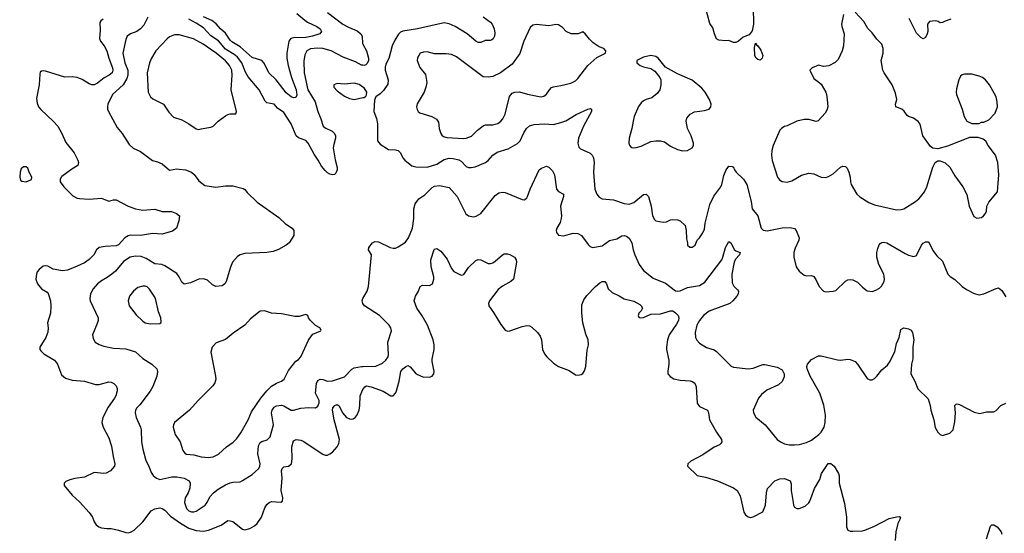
# Model space of a CAD drawing. Header units: inches. Extents: x 2001573 to 2220545, y 644482 to 846830.
# Tile 644 of 656: x 2137177 to 2145277, y 752537 to 756766. Entities that reach past the tile are written whole.
import ezdxf

# ---------------------------------------------------------------- set-up
doc = ezdxf.new("R2010")
doc.units = ezdxf.units.IN
doc.header["$MEASUREMENT"] = 0
doc.layers.add('C1735', color=7, linetype='Continuous')
doc.layers.add('C1745', color=7, linetype='Continuous')

msp = doc.modelspace()

# ---------------------------------------------------------------- linework, layer by layer
at = {"layer": 'C1735', "color": 5}
for points, elevation in [([(2138232.5, 756787.5), (2138199.1, 756720.9), (2138171.7, 756690), (2138140.4, 756670), (2138090.2, 756649.8), (2138062, 756630), (2138050, 756604), (2138026.8, 756490), (2138042.1, 756410), (2138065.9, 756350), (2138068.3, 756310), (2138058.5, 756281.5), (2138028.7, 756230), (2137941.5, 756150), (2137903.8, 756070), (2137899.3, 756050), (2137900.5, 756030), (2137908, 756010), (2137979.2, 755879.2), (2138020.5, 755830), (2138078.6, 755738.6), (2138110, 755708), (2138170, 755680.5), (2138270, 755606.7), (2138310, 755597.1), (2138350, 755580.5), (2138410, 755528), (2138470, 755537.6), (2138490, 755536.4), (2138542, 755530), (2138590, 755510.6), (2138612, 755492), (2138650, 755438), (2138701.1, 755401.1), (2138790, 755386), (2138870, 755397.1), (2138930, 755398), (2139015.6, 755375.6), (2139030, 755367.7), (2139050, 755342), (2139130, 755263), (2139310, 755137.3), (2139364.7, 755084.7), (2139418, 755050), (2139432, 755030), (2139431.3, 754990), (2139394.8, 754930), (2139370.4, 754909.6), (2139306.6, 754873.4), (2139261.7, 754858.3), (2139210, 754848), (2139030, 754840.5), (2138990.3, 754829.7), (2138970, 754816.2), (2138927, 754770), (2138910.2, 754729.8), (2138876.4, 754610), (2138864, 754590), (2138844.1, 754575.9), (2138789.6, 754569.6), (2138763.9, 754583.9), (2138722.7, 754622.7), (2138690, 754633.3), (2138650, 754629.6), (2138581.6, 754598.4), (2138530, 754588), (2138510, 754604.5), (2138490, 754649.4), (2138470, 754676.9), (2138370, 754738.7), (2138348, 754750), (2138290, 754755.4), (2138218.7, 754798.7), (2138175.7, 754815.7), (2138130, 754819), (2138086.4, 754810), (2138030, 754776.4), (2137964.2, 754695.8), (2137936.4, 754670), (2137898, 754642), (2137850, 754616.9), (2137818, 754590), (2137782, 754550), (2137759.5, 754510), (2137753.7, 754470), (2137757, 754450), (2137821.7, 754310), (2137822.6, 754290), (2137815.4, 754264.6), (2137777.1, 754170), (2137780.9, 754140.9), (2137799.1, 754110), (2137830.3, 754090.3), (2137870, 754077.6), (2137950, 754062.6), (2138050, 754056.5), (2138130, 754032.2), (2138190, 753977.6), (2138264.9, 753930), (2138304.4, 753890), (2138310.3, 753870), (2138306.5, 753830), (2138273.7, 753746.3), (2138251.8, 753708.2), (2138165.5, 753594.5), (2138141.3, 753570), (2138130.3, 753549.7), (2138127.2, 753530), (2138134.3, 753490), (2138171.5, 753410), (2138176.1, 753390), (2138180.2, 753290), (2138189.2, 753229.2), (2138216.3, 753136.3), (2138239.5, 753090), (2138258.3, 753038.3), (2138274.2, 753014.2), (2138302.8, 752990), (2138330, 752981.3), (2138430, 753000.8), (2138470, 753001.3), (2138530.2, 752990.2), (2138570.4, 752970), (2138579.5, 752950), (2138576.5, 752910), (2138564.2, 752870), (2138539.6, 752830), (2138533.8, 752790), (2138550, 752742.4), (2138570, 752721.7), (2138590, 752713.1), (2138610, 752713.1), (2138630, 752720.3), (2138704.5, 752770), (2138719.7, 752790), (2138742.7, 752837.3), (2138771.8, 752870), (2138810, 752901.3), (2138870, 752935.3), (2138910, 752952.2), (2138930, 752958.4), (2138990, 752961), (2139010, 752970.8), (2139090, 753020.4), (2139143.6, 753070), (2139153.7, 753090), (2139155.3, 753110), (2139136.5, 753190), (2139141.5, 753258.5), (2139154.9, 753285.1), (2139170, 753293.8), (2139214.1, 753305.9), (2139237.2, 753330), (2139265.5, 753430), (2139249.8, 753530), (2139254.2, 753550), (2139270, 753574.3), (2139290, 753587.8), (2139330, 753592.4), (2139350, 753586.3), (2139410, 753552), (2139430, 753550.4), (2139490, 753566.7), (2139552.4, 753572.4), (2139610, 753570.7), (2139630, 753582.8), (2139641.6, 753610), (2139640.5, 753630), (2139612.1, 753690), (2139618.7, 753770), (2139630, 753794.9), (2139650, 753805.4), (2139670, 753804.1), (2139710, 753789.4), (2139750, 753793.8), (2139850, 753825.7), (2139910, 753888.9), (2139930, 753900.2), (2139990, 753909.3), (2140000, 753909.7)], 240), ([(2139456.5, 756816.5), (2139521.8, 756761.8), (2139545.3, 756745.3), (2139623, 756710), (2139650.4, 756690), (2139659.1, 756670), (2139647.3, 756650), (2139586, 756630), (2139530, 756620.6), (2139430, 756617.1), (2139409.2, 756610.8), (2139390.1, 756589.9), (2139374.6, 756490), (2139376, 756450), (2139386.1, 756390), (2139414.6, 756290), (2139451.7, 756190), (2139456.2, 756143.8), (2139450, 756124.2), (2139430, 756122), (2139410, 756129.8), (2139370, 756163.5), (2139288.3, 756270), (2139228.2, 756328.2), (2139188.2, 756408.2), (2139170.4, 756430.4), (2139090, 756455.6), (2138990, 756543.1), (2138923.7, 756583.7), (2138910, 756596.8), (2138870, 756656.2), (2138830.6, 756690.6), (2138793.5, 756733.5), (2138758.6, 756758.6), (2138690, 756789)], 220), ([(2139710, 756825.6), (2139835.6, 756730), (2139883.5, 756703.5), (2139954.1, 756674.1), (2139984.4, 756650), (2139993.4, 756630), (2139997.5, 756570), (2140000, 756565.2)], 240), ([(2137863, 756770), (2137844.1, 756755.9), (2137837.8, 756742.2), (2137839.4, 756680.6), (2137833.1, 756610), (2137840.9, 756590), (2137872.8, 756550), (2137895.3, 756510), (2137910.1, 756450), (2137940.7, 756370), (2137944, 756350), (2137937.4, 756330), (2137914.4, 756310), (2137872.8, 756287.2), (2137817, 756243), (2137790, 756231.1), (2137770, 756230.8), (2137750, 756237.4), (2137690, 756274.1), (2137649.1, 756290.9), (2137610, 756296.8), (2137550, 756294), (2137390, 756341.6), (2137370, 756346), (2137357.3, 756342.7), (2137346.2, 756333.8), (2137342.4, 756317.6), (2137338.3, 756230), (2137316.7, 756116.7), (2137320, 756080), (2137331.6, 756050), (2137350, 756025.7), (2137453.4, 755930), (2137490.3, 755890), (2137524.9, 755830), (2137555.6, 755755.6), (2137624.9, 755670), (2137655.5, 755610), (2137660.7, 755590), (2137654.9, 755565.1), (2137605.1, 755534.9), (2137524.5, 755475.5), (2137518, 755470), (2137511, 755450), (2137511, 755430), (2137540.7, 755390), (2137615.3, 755315.3), (2137650, 755296.4), (2137670, 755294), (2137750, 755288.9), (2137850, 755297), (2137910, 755270.7), (2137950, 755281.6), (2137970, 755281.6), (2138070.7, 755230), (2138130, 755209.1), (2138190, 755197.8), (2138290, 755205.7), (2138350, 755187.4), (2138426.4, 755186.4), (2138466, 755170), (2138490.7, 755150), (2138487.3, 755110), (2138467.7, 755050), (2138433.8, 755026.2), (2138350, 755000.4), (2138270, 755006.5), (2138170, 754989.3), (2138090, 754991.5), (2138070, 754987.4), (2138042.4, 754970), (2137990, 754912.4), (2137970, 754903.1), (2137881.6, 754898.4), (2137830, 754889.7), (2137810, 754871.8), (2137786.9, 754830), (2137750, 754792), (2137710, 754763.9), (2137650, 754735.6), (2137570, 754703.5), (2137530, 754698), (2137452.8, 754712.8), (2137410, 754737.6), (2137390, 754740.7), (2137370, 754736.2), (2137336.3, 754710), (2137321.6, 754690), (2137314.9, 754670), (2137310.4, 754630), (2137323, 754590), (2137356.3, 754550), (2137402.9, 754522.9), (2137412.5, 754512.5), (2137431.1, 754451.1), (2137434.4, 754410), (2137431.1, 754348.9), (2137406.5, 754270), (2137410.4, 754229.6), (2137407.5, 754192.5), (2137392.7, 754150), (2137343.8, 754070), (2137343.8, 754050), (2137350, 754038.8), (2137375.6, 754015.6), (2137463.2, 753963.2), (2137488.8, 753928.8), (2137521.7, 753841.7), (2137553.4, 753813.4), (2137610, 753797), (2137710, 753790.3), (2137802, 753762), (2137830, 753763.6), (2137910, 753783.6), (2137930, 753781.1), (2137952.4, 753770), (2137970.2, 753750.2), (2137978.3, 753730), (2137979, 753710), (2137967.1, 753670), (2137957.6, 753650), (2137904.4, 753575.6), (2137862.2, 753490), (2137852.6, 753450), (2137864, 753410), (2137910, 753323), (2137933.5, 753253.5), (2137946, 753170), (2137960.2, 753110), (2137958.3, 753090), (2137923.1, 753050), (2137890, 753032.2), (2137868.7, 753028.7), (2137790, 753036.9), (2137710, 752999.6), (2137630, 752989.6), (2137590, 752978.4), (2137556.3, 752963.7), (2137542.8, 752950), (2137544, 752930), (2137610, 752850.7), (2137670, 752795.5), (2137750, 752708.4), (2137775.3, 752670), (2137790.2, 752630.2), (2137805.5, 752605.5), (2137828.9, 752588.9), (2137850, 752583), (2137895.3, 752575.3), (2137930, 752575.5), (2137990, 752564), (2138050, 752542.3), (2138070, 752540.3), (2138090, 752545.5), (2138117.8, 752562.2), (2138190, 752632.4), (2138259.3, 752720.7), (2138290, 752738.3), (2138330, 752746.5), (2138350, 752740.3), (2138370, 752726.2), (2138419, 752679), (2138500, 752620), (2138570, 752578.8), (2138630, 752559.8), (2138690, 752554.8), (2138730, 752563.8), (2138834.9, 752605.1), (2138890, 752641.7), (2138910, 752640.9), (2138930, 752633.1), (2139010, 752572), (2139030, 752566), (2139070, 752576.5), (2139110, 752597.4), (2139130, 752617), (2139167.2, 752670), (2139193.5, 752746.5), (2139210, 752775.3), (2139230, 752791.8), (2139250, 752798.9), (2139325.6, 752794.4), (2139338.9, 752801.1), (2139341.3, 752830), (2139327, 752890), (2139337.1, 752990), (2139331.2, 753050), (2139336.2, 753070), (2139350, 753083.8), (2139390, 753090.3), (2139413.7, 753110), (2139418.7, 753150), (2139416.4, 753250), (2139430, 753298), (2139451.4, 753308.6), (2139490, 753302.8), (2139510, 753294.4), (2139670, 753187.4), (2139690, 753180.3), (2139710, 753181.7), (2139730, 753190.3), (2139750, 753206), (2139790, 753250.3), (2139803.1, 753276.9), (2139806.9, 753310), (2139763.6, 753470), (2139749.6, 753550), (2139754.4, 753570), (2139770, 753590.1), (2139790, 753596.6), (2139805.6, 753585.6), (2139832.7, 753530), (2139867, 753490), (2139890, 753479.8), (2139910, 753476.8), (2139919.9, 753479.9), (2139938, 753490), (2139950, 753505.7), (2139969.8, 753550), (2139976.3, 753590), (2139978.8, 753670), (2139999.3, 753720.7), (2140000, 753721.5)], 220), ([(2140000, 756390.9), (2139990, 756392.9), (2139939.9, 756419.9), (2139837.6, 756457.6), (2139738.7, 756510), (2139670, 756529.9), (2139628.2, 756531.8), (2139570, 756527.2), (2139539.6, 756510), (2139522, 756478), (2139515.3, 756424.7), (2139517.5, 756330), (2139548.8, 756190), (2139608.8, 756090), (2139630, 756010.6), (2139654.9, 755950), (2139672.7, 755890), (2139690, 755875.8), (2139748.2, 755848.2), (2139766.7, 755830), (2139775.6, 755810), (2139776.5, 755790), (2139760.6, 755739.4), (2139757.2, 755710), (2139773.1, 755613.1), (2139790.4, 755550), (2139788.2, 755530), (2139777.5, 755502.5), (2139767.5, 755492.5), (2139750.8, 755489.2), (2139730, 755494), (2139710, 755505.1), (2139690, 755524.2), (2139660, 755560), (2139633.1, 755610), (2139598.7, 755658.7), (2139550, 755750.8), (2139530, 755771.7), (2139470, 755794.5), (2139451.2, 755811.2), (2139409.8, 755910), (2139350, 756002.4), (2139297.1, 756037.1), (2139270, 756069.3), (2139210, 756082.9), (2139195.4, 756095.4), (2139148.5, 756190), (2139056.5, 756296.5), (2139035.5, 756335.5), (2139005.6, 756410), (2138970, 756456.3), (2138950, 756473.9), (2138870, 756523.7), (2138811.8, 756591.8), (2138750, 756634.4), (2138690, 756698.5), (2138630, 756739), (2138570, 756770.5)], 240), ([(2140000, 756211.2), (2139970, 756232.9), (2139930, 756243.9), (2139850, 756235.4), (2139790, 756239.6), (2139761, 756230), (2139763, 756210), (2139790, 756179.5), (2139850, 756137.4), (2139890, 756116.9), (2139930, 756110.3), (2140000, 756124.4)], 260), ([(2140000, 754429.5), (2139999.6, 754430), (2139994, 754450), (2139999.5, 754470), (2140000, 754470.8)], 240)]:
    msp.add_lwpolyline(points, dxfattribs=dict(at, elevation=elevation))
for points, elevation in [([(2138450, 756641.8), (2138410, 756626), (2138390, 756608.3), (2138298, 756510), (2138260.3, 756450), (2138244.6, 756410), (2138225.3, 756330), (2138235.5, 756170), (2138252.4, 756132.4), (2138273.7, 756113.7), (2138359.5, 756070), (2138404.7, 756004.7), (2138443.6, 755963.6), (2138510, 755941.3), (2138570, 755908.5), (2138630, 755867.6), (2138650, 755863.2), (2138670, 755866.3), (2138750, 755881.6), (2138770, 755890.5), (2138809.7, 755930.3), (2138870, 755975.5), (2138890, 755985.5), (2138910, 755990.4), (2138955.3, 755990), (2138962, 756010), (2138916.3, 756190), (2138926.5, 756310), (2138922, 756350), (2138903.2, 756390), (2138870, 756427.1), (2138792.7, 756490), (2138686, 756566), (2138607.4, 756607.4), (2138490, 756640.3)], 260), ([(2137230, 755555.3), (2137210, 755555.3), (2137190, 755538), (2137180.7, 755510), (2137177.3, 755470), (2137185.2, 755445.2), (2137195.3, 755435.3), (2137230, 755431), (2137270, 755446.8), (2137275.3, 755450), (2137278, 755470), (2137255.3, 755510), (2137243.1, 755543.1)], 220), ([(2138190, 754572.9), (2138150, 754559.8), (2138112.8, 754530), (2138081.5, 754490), (2138068.9, 754450), (2138077, 754410), (2138136.7, 754336.7), (2138190, 754282.6), (2138210, 754270.4), (2138250, 754261.1), (2138330, 754264), (2138339, 754270), (2138341.2, 754278.8), (2138339.5, 754310), (2138319.3, 754359.3), (2138294, 754470), (2138282.7, 754490), (2138246.5, 754546.5), (2138226.1, 754566.1), (2138210, 754572.2)], 260), ([(2139190, 754369.6), (2139154.6, 754365.4), (2139076.2, 754303.8), (2139030, 754249.6), (2138934.4, 754185.6), (2138870, 754134), (2138793.5, 754106.5), (2138760.7, 754070), (2138750.5, 754029.5), (2138788, 753830), (2138790, 753806), (2138782.8, 753777.2), (2138764.9, 753750), (2138644.9, 753630), (2138574.9, 753550), (2138450.4, 753450), (2138441.3, 753430), (2138439.5, 753410), (2138455.8, 753350), (2138498.4, 753290), (2138518.3, 753218.3), (2138535.8, 753195.8), (2138550, 753188.8), (2138610, 753182.2), (2138670, 753167.3), (2138730, 753162), (2138770, 753167.6), (2138811.5, 753188.5), (2138878.9, 753250), (2138932.6, 753287.4), (2138962.8, 753317.2), (2138996.1, 753363.9), (2139056.5, 753470), (2139083.4, 753536.6), (2139159.8, 753650), (2139210.7, 753710), (2139250, 753747.5), (2139290, 753772.2), (2139332, 753790), (2139354.1, 753805.9), (2139390, 753877.1), (2139450, 753954), (2139470, 753968), (2139490, 753990.7), (2139552.9, 754127.1), (2139577.5, 754162.5), (2139590, 754178), (2139655.3, 754204.7), (2139658, 754210), (2139646, 754230), (2139610, 754248), (2139568.7, 754290), (2139552.5, 754312.5), (2139548.7, 754330), (2139530, 754339.3), (2139477.8, 754322.2), (2139441.7, 754321.7), (2139330, 754342.9), (2139248, 754350)], 260)]:
    msp.add_lwpolyline(points, close=True, dxfattribs=dict(at, elevation=elevation))
at = {"layer": 'C1745', "color": 5}
for points, elevation in [([(2143212.2, 756870), (2143213.8, 756730), (2143204.4, 756675.6), (2143177.4, 756642.6), (2143130, 756622.2), (2143090, 756588.3), (2143070, 756578.9), (2143050, 756578.4), (2143010, 756595.1), (2142987.3, 756592.7), (2142930, 756597), (2142910, 756609), (2142892.8, 756650), (2142879.7, 756699.7), (2142855.8, 756735.8), (2142816.9, 756876.9)], 260), ([(2140990.3, 756790), (2141050, 756745.7), (2141064.6, 756730), (2141079.6, 756690), (2141085.1, 756654.9), (2141083.1, 756630), (2141072.6, 756607.4), (2141060.7, 756599.3), (2141050, 756594), (2141006.1, 756593.9), (2140970, 756577.6), (2140950, 756579.7), (2140930, 756588.4), (2140857.4, 756650), (2140759.6, 756710), (2140710, 756733.3), (2140670, 756741.7), (2140450, 756690.8), (2140328.1, 756671.9), (2140310, 756663), (2140293, 756647), (2140263.5, 756596.5), (2140241.5, 756550), (2140213, 756447), (2140190, 756400.9), (2140184.3, 756375.7), (2140184.8, 756350), (2140208.3, 756270), (2140205.3, 756234.7), (2140170, 756182.9), (2140143.6, 756156.4), (2140106, 756130), (2140095.2, 756104.8), (2140091.8, 756010), (2140113.1, 755953.1), (2140120.3, 755910), (2140121.3, 755770), (2140142, 755742), (2140210, 755697.1), (2140270, 755695.8), (2140290.7, 755690), (2140310, 755670.7), (2140328.5, 755630), (2140344.9, 755610), (2140404.1, 755564.1), (2140434.9, 755554.9), (2140530, 755552.4), (2140610, 755577.7), (2140670, 755614), (2140710, 755626.7), (2140743.8, 755623.8), (2140790, 755612), (2140810, 755600.2), (2140850, 755556.5), (2140869.4, 755549.4), (2140891.7, 755548.3), (2140925.2, 755554.8), (2141010, 755590.3), (2141030, 755606.7), (2141068.3, 755651.7), (2141104.5, 755675.5), (2141195.9, 755704.1), (2141273.9, 755746.1), (2141295.1, 755770), (2141325.2, 755834.8), (2141347.2, 755870), (2141370, 755893.1), (2141410, 755904.4), (2141492.1, 755907.9), (2141570, 755903.9), (2141630, 755919.1), (2141670, 755934), (2141755.5, 755984.5), (2141850, 756030.3), (2141873.8, 756033.8), (2141881, 756030), (2141880.4, 756010), (2141815.5, 755890), (2141775.6, 755790), (2141768.8, 755748.8), (2141777.6, 755717.6), (2141790, 755702), (2141870, 755666.7), (2141886.7, 755650), (2141896.9, 755630), (2141902.8, 755590), (2141896.9, 755510), (2141908.8, 755370), (2141924.4, 755330), (2141945.1, 755305.1), (2141970.3, 755290.3), (2142063.4, 755283.4), (2142150, 755252.2), (2142190, 755248.5), (2142230, 755261.3), (2142310, 755328), (2142330.4, 755330.4), (2142351.5, 755311.5), (2142372, 755232), (2142384, 755150), (2142400.2, 755120.2), (2142411.3, 755110), (2142470, 755099.3), (2142497.5, 755102.5), (2142530, 755117.3), (2142550, 755120.7), (2142590, 755117.3), (2142611.3, 755110), (2142650.8, 755070.8), (2142658.8, 755030), (2142662, 754962), (2142671.3, 754930), (2142672, 754910), (2142690, 754892), (2142710, 754892), (2142733.2, 754910), (2142749.4, 754950.6), (2142770, 754971), (2142798, 755010), (2142810, 755042), (2142817.4, 755090), (2142855, 755245), (2142887.1, 755312.9), (2142944.8, 755390), (2142953.5, 755410), (2142970, 755484), (2142990, 755531), (2143010, 755558.8), (2143038, 755558), (2143050, 755551.3), (2143057.3, 755530), (2143072.7, 755510), (2143132.5, 755452.5), (2143158, 755410), (2143196, 755270), (2143203.1, 755210), (2143250.4, 755150), (2143278, 755050), (2143294, 755034), (2143326.9, 755026.9), (2143450, 755051.7), (2143516.4, 755056.4), (2143550, 755046.8), (2143564, 755030), (2143590.6, 754970), (2143587.3, 754950), (2143555.6, 754884.4), (2143546.4, 754850), (2143547, 754810), (2143566, 754730), (2143590, 754696.4), (2143630, 754662.4), (2143650, 754657.6), (2143690, 754659.1), (2143710, 754650.8), (2143727.1, 754627.1), (2143754, 754570), (2143790, 754530.7), (2143810, 754526), (2143870, 754530.4), (2143890, 754537.1), (2143970, 754614), (2143990, 754624), (2144010, 754627.3), (2144030, 754624), (2144070, 754604), (2144110, 754564), (2144150, 754533.4), (2144190, 754528), (2144220.1, 754539.9), (2144250, 754556.3), (2144267.9, 754572.1), (2144289.5, 754610), (2144291.6, 754630), (2144286, 754670), (2144245.1, 754750), (2144228, 754810), (2144229.6, 754850), (2144236.6, 754883.4), (2144247.5, 754912.5), (2144257, 754923), (2144270, 754930.8), (2144286.6, 754933.4), (2144310, 754928), (2144461, 754841), (2144490, 754827.2), (2144530, 754817.6), (2144550, 754820.5), (2144554.7, 754825.3), (2144595.1, 754910), (2144610, 754926.4), (2144630, 754938.4), (2144638.4, 754938.4), (2144650, 754937.3), (2144662.6, 754922.6), (2144690, 754865.5), (2144721.8, 754821.8), (2144770, 754778.4), (2144811.8, 754671.8), (2144831.8, 754651.8), (2144870, 754628.2), (2144930, 754570.6), (2144965.1, 754545.1), (2145030, 754510.5), (2145070, 754500.4), (2145110, 754508.4), (2145210, 754553.4), (2145230, 754557.3), (2145257.4, 754537.4), (2145290, 754485.5)], 260), ([(2143953.7, 756810), (2143938.7, 756730), (2143939.5, 756710), (2143959.3, 756650), (2143955.3, 756550), (2143944.4, 756510), (2143910, 756439), (2143886.6, 756413.4), (2143834.2, 756385.8), (2143790, 756380.9), (2143750, 756392.7), (2143698, 756370), (2143678, 756350), (2143710, 756281), (2143752.3, 756252.3), (2143770, 756234.8), (2143808, 756170), (2143815.5, 756150), (2143821.3, 756110), (2143824.4, 756050), (2143818.7, 756021.3), (2143804.1, 755995.9), (2143746, 755934), (2143730, 755929.2), (2143670, 755944.2), (2143630, 755944.7), (2143570, 755929.7), (2143490, 755891.8), (2143470, 755887), (2143446.4, 755873.6), (2143430, 755857.2), (2143376.5, 755730), (2143365.7, 755690), (2143361.7, 755650), (2143366.6, 755606.6), (2143410.3, 755470), (2143427.7, 755447.7), (2143450, 755434.6), (2143490, 755427.4), (2143530, 755440.3), (2143610, 755486.4), (2143670, 755503.8), (2143710, 755498), (2143770, 755470.6), (2143810, 755467.7), (2143830, 755474), (2143870, 755497.3), (2143930, 755551), (2143950, 755558.8), (2143970, 755558), (2143984, 755544), (2143999.1, 755510), (2144010.4, 755470.4), (2144012, 755430), (2144017.6, 755410), (2144064.9, 755330), (2144088.2, 755308.2), (2144162.2, 755262.2), (2144210, 755242.8), (2144390, 755199.5), (2144430, 755202), (2144450, 755208.4), (2144546, 755270), (2144573.6, 755290), (2144590.8, 755309.2), (2144620.5, 755350), (2144640.5, 755390), (2144690, 755552), (2144709.3, 755590.7), (2144730, 755604.7), (2144750, 755602.8), (2144790, 755586.8), (2144830, 755551), (2144870, 755481), (2144936.3, 755390), (2144968.1, 755328.1), (2144987.7, 755230), (2145027, 755147), (2145050, 755132.7), (2145090, 755137.6), (2145107, 755150), (2145122.9, 755170), (2145129.5, 755190), (2145133.2, 755230), (2145150, 755264.7), (2145222, 755350), (2145232.7, 755490), (2145224, 755590), (2145204, 755650), (2145144, 755730), (2145124.7, 755764.7), (2145103.1, 755783.1), (2145063.6, 755796.4), (2144990, 755795.3), (2144810, 755724), (2144730, 755704), (2144690, 755709), (2144670, 755722), (2144607, 755810), (2144585.4, 755905.4), (2144570, 755929.2), (2144530, 755955.1), (2144489.5, 755969.5), (2144477.5, 755977.5), (2144453.4, 756013.4), (2144434, 756030), (2144385.2, 756050), (2144382, 756070), (2144393.3, 756110), (2144382, 756162), (2144355.1, 756230), (2144287.8, 756327.8), (2144277, 756350), (2144264.5, 756430), (2144279.5, 756490), (2144282, 756530), (2144270, 756564), (2144230, 756605.2), (2144190, 756659.3), (2144154.7, 756694.7), (2144120.5, 756750), (2144050, 756827.6)], 280), ([(2144838, 756770), (2144790, 756755.3), (2144770, 756744), (2144750, 756741.2), (2144732.1, 756752.1), (2144710, 756757.6), (2144660.7, 756750), (2144646, 756730), (2144647.7, 756670), (2144644, 756650), (2144630, 756619), (2144610, 756608.7), (2144590, 756619), (2144555.3, 756655.3), (2144495.8, 756775.8)], 260), ([(2140000, 756565.2), (2140029.1, 756510), (2140047.1, 756450), (2140045.5, 756430), (2140035.5, 756404.5), (2140025.9, 756394.1), (2140010, 756388.9), (2140000, 756390.9)], 240), ([(2140000, 756124.4), (2140010, 756126.4), (2140023.8, 756136.2), (2140031.5, 756148.5), (2140033.3, 756170), (2140010, 756204), (2140000, 756211.2)], 260), ([(2140000, 754470.8), (2140035.6, 754530), (2140045.6, 754570), (2140072.3, 754830), (2140046, 754870), (2140049.3, 754890), (2140079.3, 754930), (2140100.1, 754939.9), (2140130, 754936.1), (2140224.9, 754890), (2140250, 754884.2), (2140270, 754886), (2140290, 754895.5), (2140350, 754935.5), (2140377, 754970), (2140407.8, 755050), (2140418.9, 755130), (2140421.1, 755210), (2140431.3, 755250), (2140460.7, 755290), (2140510, 755324.9), (2140570, 755384.9), (2140590, 755394.7), (2140630, 755400.3), (2140710, 755383.8), (2140776.4, 755310), (2140847.4, 755167.4), (2140870.5, 755150.5), (2140910, 755142.8), (2140931.9, 755148.1), (2140970, 755170.7), (2141090, 755319.1), (2141118.7, 755341.3), (2141150, 755346.7), (2141170, 755343.7), (2141310, 755284.4), (2141330, 755283.8), (2141350, 755299.1), (2141355.8, 755310), (2141375.8, 755370), (2141450.9, 755529.1), (2141470, 755544.4), (2141510, 755559.1), (2141529.1, 755550.9), (2141560.7, 755520.7), (2141577.3, 755490), (2141592.2, 755370), (2141610, 755352.2), (2141650.5, 755330), (2141651.8, 755310), (2141626, 755230), (2141634.9, 755150), (2141632.6, 755130), (2141622.7, 755097.3), (2141595.8, 755050), (2141590.5, 755030), (2141593.2, 755013.2), (2141610, 754991), (2141650, 754985.5), (2141730, 755008.2), (2141770, 755006), (2141799.1, 754990), (2141854.2, 754914.2), (2141870, 754898.8), (2141890, 754890.8), (2141970, 754904), (2142030, 754948.2), (2142090, 754963), (2142130, 754985.5), (2142150, 754988.4), (2142170, 754983.1), (2142190, 754966), (2142213.4, 754930), (2142224.6, 754870), (2142239, 754830), (2142273.6, 754750), (2142310, 754700.3), (2142390, 754636.9), (2142490, 754598), (2142573.4, 754533.4), (2142590, 754530.2), (2142610, 754534.3), (2142670, 754560.8), (2142770, 754577.3), (2142815, 754605), (2142952.2, 754787.8), (2142962.2, 754810), (2142982.4, 754890), (2143010, 754941), (2143030, 754926.8), (2143054.7, 754874.7), (2143070, 754862.6), (2143104.7, 754850), (2143098, 754830), (2143066.5, 754793.5), (2143056, 754770), (2143035.2, 754670), (2143038.2, 754598.2), (2143052.1, 754572.1), (2143083.1, 754543.1), (2143090.6, 754530), (2143088.4, 754510), (2143077.6, 754490), (2143044.9, 754450), (2143020.3, 754430), (2142850, 754364.8), (2142802.8, 754330), (2142769.2, 754290), (2142748.1, 754250), (2142734.4, 754190), (2142736.5, 754150), (2142747.7, 754127.7), (2142770, 754101.7), (2142827, 754067), (2142890, 754047.5), (2142910, 754035.2), (2143030, 753914), (2143050, 753903.7), (2143170, 753890.2), (2143210, 753897.8), (2143290, 753927), (2143308.3, 753928.3), (2143410, 753906), (2143450, 753882), (2143466.4, 753850), (2143465.2, 753825.2), (2143450, 753786), (2143419.6, 753760.4), (2143323.4, 753716.6), (2143278.9, 753681.1), (2143255.8, 753650), (2143210.6, 753550), (2143213.4, 753530), (2143234.2, 753494.2), (2143310.8, 753430), (2143408.2, 753310), (2143435.5, 753290), (2143470, 753274.9), (2143510, 753265.2), (2143550, 753264.2), (2143591.5, 753268.5), (2143650, 753283.6), (2143690, 753304), (2143750.6, 753349.4), (2143771.1, 753370), (2143794.5, 753410), (2143803.9, 753450), (2143807.4, 753510), (2143792.2, 753592.2), (2143758.5, 753690), (2143679.7, 753830), (2143655.6, 753890), (2143654, 753910), (2143659.5, 753930), (2143690, 753966.8), (2143750, 753997.3), (2143770, 753999.1), (2143904.8, 753964.8), (2143930, 753962.6), (2143990, 753970.3), (2144010, 753968.4), (2144050, 753950.4), (2144070.4, 753930), (2144150, 753811), (2144170, 753800.7), (2144190, 753800.7), (2144210, 753810.7), (2144230, 753830.7), (2144270, 753883), (2144317.2, 753922.8), (2144333.4, 753946.6), (2144378, 754030), (2144390, 754098.8), (2144411.2, 754150), (2144426.2, 754213.8), (2144450, 754228.4), (2144490, 754221.5), (2144510.1, 754210.1), (2144521.7, 754190), (2144532.9, 754130), (2144524.4, 754070), (2144525.3, 753974.7), (2144514, 753930), (2144508.8, 753848.8), (2144541.1, 753790), (2144566.9, 753726.9), (2144650, 753644.7), (2144668, 753590), (2144672.7, 753550), (2144697.1, 753470), (2144708.3, 753408.3), (2144730, 753371), (2144750, 753351.3), (2144770, 753341), (2144830, 753361), (2144857.2, 753390), (2144870, 753454), (2144877, 753530), (2144869.4, 753590.6), (2144880.2, 753599.8), (2144890, 753602.8), (2144910, 753596.3), (2145030, 753534), (2145076.5, 753523.5), (2145130, 753537.3), (2145190, 753538), (2145210, 753548), (2145250, 753590.4), (2145291, 753609)], 240), ([(2140000, 753721.5), (2140016.8, 753743.2), (2140030, 753750.2), (2140070, 753743.8), (2140167.3, 753707.3), (2140230, 753669.1), (2140250, 753669), (2140269.8, 753690.2), (2140277.3, 753710), (2140299.6, 753790), (2140312.8, 753870), (2140328.1, 753891.9), (2140350, 753908.8), (2140370, 753917.6), (2140390, 753907.5), (2140434.8, 753854.8), (2140450, 753843.5), (2140494.2, 753825.8), (2140550, 753822.3), (2140570, 753830.5), (2140585.6, 753850), (2140586.3, 753870), (2140569.7, 753950.3), (2140569.7, 753970.3), (2140588, 754050), (2140586.6, 754090), (2140579.1, 754130), (2140532.4, 754250), (2140488, 754328), (2140445.6, 754390), (2140423.7, 754450), (2140434, 754490), (2140457.6, 754530), (2140472.7, 754570), (2140490, 754580.4), (2140550, 754577.4), (2140572.6, 754590), (2140584.7, 754630), (2140584.7, 754650), (2140563.5, 754730), (2140558.3, 754790), (2140586.5, 754873.5), (2140590, 754878), (2140610, 754881.1), (2140640.6, 754860.6), (2140693.2, 754793.2), (2140730, 754718.4), (2140750, 754691.8), (2140810, 754663.1), (2140830, 754668.5), (2140870, 754727), (2140930, 754783.8), (2140950, 754790.3), (2140970, 754788.4), (2141030, 754759.3), (2141050, 754757.6), (2141070, 754763.1), (2141090, 754776.5), (2141148.7, 754831.3), (2141162.9, 754837.1), (2141190, 754837.8), (2141210, 754832.6), (2141248.4, 754810), (2141262.6, 754790), (2141264.6, 754770), (2141239.6, 754630), (2141218.4, 754610), (2141148.6, 754571.4), (2141114.8, 754545.2), (2141042.6, 754450), (2141033.4, 754430), (2141037.4, 754410), (2141075.6, 754355.6), (2141135.4, 754255.4), (2141170.3, 754210.3), (2141190, 754202.4), (2141210, 754204.4), (2141310, 754240.2), (2141350, 754249), (2141370, 754245.3), (2141390, 754233.8), (2141437.8, 754190), (2141460.1, 754160.1), (2141471, 754130), (2141478, 754050), (2141494.1, 754014.1), (2141512.6, 753990), (2141570, 753938.4), (2141610, 753910.2), (2141697.2, 753877.2), (2141750, 753841.6), (2141770, 753837.8), (2141796.1, 753843.9), (2141810, 753852), (2141824.7, 753875.3), (2141833.7, 753910), (2141846.1, 754046.1), (2141855.8, 754090), (2141854.7, 754130), (2141835.9, 754175.9), (2141810.8, 754270.8), (2141800.6, 754350), (2141800.9, 754419.1), (2141819.4, 754460.6), (2141844.1, 754495.9), (2141914, 754570), (2141950, 754599), (2141970, 754610.3), (2141990, 754610.6), (2142004.9, 754590), (2142018.4, 754550), (2142050, 754520.5), (2142110, 754492.2), (2142150, 754466.7), (2142230, 754448.4), (2142279.9, 754419.9), (2142291, 754410), (2142301, 754390), (2142291.3, 754370), (2142271, 754350), (2142264, 754330), (2142270, 754318), (2142282, 754310), (2142310, 754314), (2142370, 754340.4), (2142450, 754343.2), (2142530, 754370.1), (2142550, 754368), (2142573.6, 754353.6), (2142593.2, 754330), (2142600.1, 754310), (2142597.9, 754290), (2142581.5, 754258.5), (2142520.8, 754170), (2142507.5, 754130), (2142498.5, 754070), (2142498.9, 754050), (2142518.5, 753961.5), (2142518, 753930), (2142508.1, 753871.9), (2142510.6, 753850), (2142527.6, 753827.6), (2142558.8, 753810), (2142610, 753798), (2142693.5, 753793.5), (2142710, 753788.2), (2142732, 753772), (2142742.4, 753742.4), (2142750, 753607.7), (2142770, 753580.3), (2142834.4, 753550), (2142842.6, 753530), (2142852.7, 753470), (2142909.1, 753369.1), (2142950, 753310.7), (2142952.4, 753290), (2142944.9, 753275.1), (2142934.1, 753265.9), (2142890, 753245.4), (2142796.1, 753183.9), (2142699.1, 753130), (2142674.8, 753110), (2142671, 753090), (2142750, 753013), (2142819.2, 752999.2), (2142918, 752970), (2143050, 752910.6), (2143078.8, 752890), (2143104.7, 752844.7), (2143134.4, 752710), (2143148, 752688), (2143170, 752672.4), (2143190, 752668.4), (2143210, 752672.4), (2143290, 752713), (2143314, 752770), (2143321.5, 752870), (2143330, 752906.8), (2143390, 752967.7), (2143430, 752985.5), (2143470, 752987.3), (2143514.8, 752970), (2143523, 752943), (2143523.1, 752890), (2143539, 752790), (2143542.8, 752770), (2143552.5, 752752.5), (2143570, 752742.3), (2143590, 752741.5), (2143639.8, 752760.2), (2143670, 752788.5), (2143677.1, 752802.9), (2143715.2, 752904.8), (2143758.7, 752981.3), (2143772.2, 753030), (2143827.2, 753112.8), (2143850, 753113), (2143877.6, 753090), (2143912.7, 753030), (2143917.7, 753010), (2143919.3, 752950), (2143963.3, 752783.3), (2143979.7, 752670), (2143978.7, 752590), (2143990, 752562), (2144010, 752554.4), (2144030, 752554), (2144110, 752558), (2144130, 752563.1), (2144210, 752595.6), (2144330, 752658.4), (2144390, 752672.7), (2144414, 752674), (2144422, 752670), (2144418.8, 752650), (2144401.4, 752618.6), (2144383.7, 752550), (2144378.8, 752478.8)], 220), ([(2140000, 753909.7), (2140106.5, 753913.5), (2140161.3, 753938.7), (2140190, 753962), (2140207.6, 753990), (2140211.8, 754010), (2140206.3, 754110), (2140235.3, 754204.7), (2140229.6, 754230), (2140215.6, 754250), (2140138.4, 754330), (2140014.5, 754410), (2140000, 754429.5)], 240), ([(2145130, 752491), (2145164.5, 752595.5), (2145173.6, 752606.4), (2145190, 752607.3), (2145219.1, 752590), (2145250.3, 752550), (2145256, 752530)], 220)]:
    msp.add_lwpolyline(points, dxfattribs=dict(at, elevation=elevation))
for points, elevation in [([(2141590, 756727.8), (2141530, 756716.8), (2141430, 756727.6), (2141399.3, 756720.7), (2141377.6, 756702.4), (2141324.9, 756590), (2141292.6, 756487.4), (2141230, 756399.5), (2141132.2, 756327.8), (2141070, 756299.1), (2141030, 756291.6), (2140990, 756295.1), (2140770, 756459.7), (2140730, 756478.5), (2140684.5, 756484.5), (2140590, 756486.2), (2140530, 756501.4), (2140500, 756500), (2140473, 756490), (2140450, 756452.7), (2140446.5, 756430), (2140470, 756373), (2140515.2, 756315.2), (2140526, 756250), (2140519.6, 756210), (2140504.9, 756170), (2140446.8, 756073.2), (2140442.6, 756050), (2140446.7, 756026.7), (2140456.4, 756010), (2140470, 755999.5), (2140568.9, 755968.9), (2140607, 755947), (2140622, 755922), (2140628.5, 755870), (2140642, 755830), (2140650, 755816), (2140664.4, 755804.4), (2140690, 755797.1), (2140830, 755787.3), (2140850, 755790.2), (2140892.8, 755807.2), (2140943.1, 755856.9), (2140990, 755892.2), (2141010, 755899.7), (2141070, 755900.2), (2141090, 755905), (2141110, 755911.6), (2141136.3, 755930), (2141152.4, 755950), (2141170, 755987.3), (2141207.1, 756132.9), (2141230, 756161.6), (2141250, 756170.4), (2141290, 756172.7), (2141353.8, 756153.8), (2141450, 756134.9), (2141470, 756131.5), (2141490, 756135.6), (2141510, 756152), (2141534.5, 756190), (2141552.9, 756207.1), (2141570, 756214.7), (2141630, 756224.4), (2141710, 756244.9), (2141750, 756263.1), (2141770, 756281.6), (2141850, 756388.2), (2141925.5, 756454.5), (2141995.3, 756490), (2141999, 756510), (2141982, 756530), (2141943.7, 756543.7), (2141895.5, 756575.5), (2141864.9, 756604.9), (2141830, 756649.5), (2141810, 756665.2), (2141770.3, 756649.7), (2141715.3, 756650), (2141673.6, 756670), (2141642.5, 756702.5), (2141610, 756724.2)], 280), ([(2143270, 756434), (2143250, 756439), (2143235.3, 756450), (2143226, 756470), (2143222.7, 756537.3), (2143230, 756572), (2143238, 756558), (2143250, 756551.3), (2143274.2, 756514.2), (2143290, 756472), (2143286, 756450)], 260), ([(2142370, 756472.7), (2142310, 756459), (2142254, 756430), (2142254, 756410), (2142282, 756390), (2142310, 756378.8), (2142370, 756364.7), (2142402, 756342), (2142444.7, 756290), (2142451, 756270), (2142451.3, 756230), (2142444.7, 756190), (2142422, 756158), (2142378.5, 756121.5), (2142330, 756109.3), (2142310, 756099.3), (2142290, 756081.2), (2142268.8, 756051.2), (2142232.7, 755970), (2142223, 755930), (2142212.7, 755870), (2142190.6, 755790), (2142187.3, 755750), (2142193.7, 755733.7), (2142201.4, 755721.4), (2142214.4, 755714.4), (2142230, 755710.8), (2142250, 755713.4), (2142290, 755726), (2142370, 755762), (2142410, 755768.7), (2142450, 755768.9), (2142481.2, 755761.2), (2142530, 755725.7), (2142590, 755696.4), (2142630, 755685.5), (2142670, 755688), (2142709.6, 755710.4), (2142720.9, 755730), (2142720.7, 755750), (2142701.6, 755810), (2142672, 755870), (2142660.9, 755930), (2142664.8, 755955.2), (2142692.1, 755987.9), (2142730, 756007.3), (2142810, 756017.3), (2142849.5, 756030.5), (2142862.7, 756050), (2142867, 756070), (2142851.6, 756110), (2142816.2, 756170), (2142790, 756202.7), (2142710, 756269.4), (2142590, 756319.3), (2142490, 756374), (2142430, 756449), (2142410, 756462.7)], 280), ([(2145010, 756318), (2144950, 756317), (2144930, 756312.3), (2144918, 756302), (2144902, 756270), (2144882.8, 756197.2), (2144881.6, 756170), (2144884.9, 756150), (2144930.7, 756030), (2144946, 755970), (2144970, 755932), (2145010, 755912), (2145070, 755912), (2145090, 755922), (2145110, 755922), (2145150, 755942), (2145203.1, 755996.9), (2145222, 756050), (2145219, 756090), (2145209.2, 756130), (2145155.1, 756230), (2145123.7, 756270), (2145099.3, 756290), (2145070, 756302.4)], 280)]:
    msp.add_lwpolyline(points, close=True, dxfattribs=dict(at, elevation=elevation))

doc.saveas('drawing.dxf')
